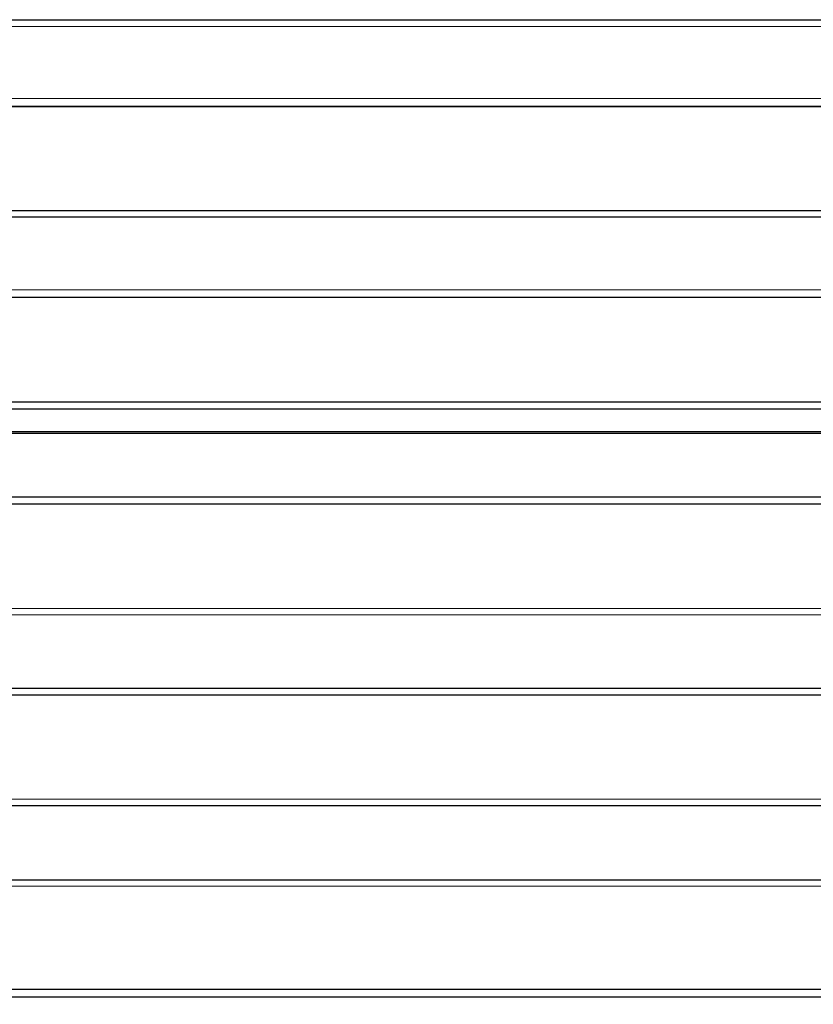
# Paper-space layout 'Sheet' of a CAD drawing. Header units: inches. Extents: x 0.2 to 10.8, y 0.2 to 8.3.
# Tile 281 of 545: x 5.894 to 6.114, y 4.091 to 4.364. Entities that reach past the tile are written whole.
import ezdxf

# ---------------------------------------------------------------- set-up
doc = ezdxf.new("R2010")
doc.units = ezdxf.units.IN
doc.header["$MEASUREMENT"] = 0
doc.layers.get('0').update_dxf_attribs({"lineweight": 5})
doc.styles.add('My Text', font='tahoma.ttf')
doc.dimstyles.new('My Dimension - mm [in] (ANSI)$0', dxfattribs={"dimtxt": 0.12, "dimasz": 0.09842519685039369, "dimexe": 0.125, "dimexo": 0.06299999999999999, "dimgap": 0.03149606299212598, "dimtad": 0, "dimlfac": 250, "dimzin": 4, "dimdsep": 46, "dimtxsty": 'My Text', "dimblk": 'Filled-1', "dimcen": 0.09, "dimclrd": 1, "dimclre": 1, "dimclrt": 1, "dimadec": 1, "dimazin": 1, "dimtfac": 1, "dimtofl": 0, "dimtmove": 0, "dimatfit": 3, "dimfxl": 1, "dimtolj": 1, "dimtzin": 4, "dimlwd": -1, "dimlwe": -1, "dimarcsym": 0})

# ---------------------------------------------------------------- blocks, each defined once
blk = doc.blocks.new('*D8')
at = {"color": 1, "true_color": 0xff0000}
for p, q in [((6.727077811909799, 4.262239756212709), (6.727077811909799, 3.3069249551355)), ((4.737050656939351, 4.189303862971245), (4.737050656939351, 3.3069249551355)), ((4.638625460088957, 3.4319249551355), (4.540200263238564, 3.4319249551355)), ((6.825503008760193, 3.4319249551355), (6.923928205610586, 3.4319249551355))]:
    blk.add_line(p, q, dxfattribs=at)
at = {"layer": 'Defpoints', "color": 0}
for p in [(6.727077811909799, 4.325239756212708), (4.737050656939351, 4.252303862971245), (6.727077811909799, 3.4319249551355)]:
    blk.add_point(p, dxfattribs=at)
at = {"color": 1, "true_color": 0xff0000, "insert": (5.732064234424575, 3.4319249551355), "char_height": 0.12, "attachment_point": 5, "style": 'My Text'}
blk.add_mtext('\\A1;497.51 mm [19.587 in]', dxfattribs=at)
blk = doc.blocks.new('Filled-1')

psp = doc.layouts.new('Sheet')

# ---------------------------------------------------------------- linework, layer by layer
at = {"color": 0, "linetype": 'ByBlock', "lineweight": -3}
for p, q in [((5.701310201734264, 4.363974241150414), (6.4823441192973, 4.363975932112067)), ((5.701310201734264, 4.362265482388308), (6.482346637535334, 4.361986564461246)), ((6.482455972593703, 4.341938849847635), (5.701310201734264, 4.342182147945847)), ((5.701310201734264, 4.339936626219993), (6.482441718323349, 4.33993035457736)), ((6.226182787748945, 4.339926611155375), (5.701310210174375, 4.339931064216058)), ((5.717217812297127, 4.311115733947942), (6.482577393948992, 4.311127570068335)), ((6.482595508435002, 4.309136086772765), (5.718709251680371, 4.309282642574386)), ((5.730151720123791, 4.289218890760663), (6.482655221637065, 4.289085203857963)), ((5.731073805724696, 4.287096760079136), (6.523943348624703, 4.28706089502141)), ((5.739571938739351, 4.258097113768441), (6.549818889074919, 4.258097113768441)), ((5.739839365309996, 4.256148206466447), (6.558534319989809, 4.256097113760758)), ((6.558624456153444, 4.249725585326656), (5.740720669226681, 4.249725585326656)), ((6.557750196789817, 4.249325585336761), (5.740775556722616, 4.249325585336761)), ((6.495739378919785, 4.229679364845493), (5.74083862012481, 4.229696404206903)), ((6.48272561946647, 4.231684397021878), (5.741027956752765, 4.231696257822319)), ((5.734862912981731, 4.200833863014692), (6.48267506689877, 4.200849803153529)), ((5.869033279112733, 4.199087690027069), (6.48269686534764, 4.199047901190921)), ((5.724580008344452, 4.178699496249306), (6.525408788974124, 4.178820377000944)), ((6.547328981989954, 4.176808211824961), (5.723435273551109, 4.176816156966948)), ((5.723897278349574, 4.14798438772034), (6.482531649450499, 4.148035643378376)), ((5.81917304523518, 4.146151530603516), (6.482545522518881, 4.146230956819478)), ((6.482441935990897, 4.123729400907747), (5.654049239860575, 4.123869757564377)), ((6.482451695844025, 4.125520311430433), (5.659292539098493, 4.125448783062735)), ((5.529310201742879, 4.095334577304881), (6.460529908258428, 4.095334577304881)), ((5.529310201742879, 4.093187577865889), (6.460529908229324, 4.093187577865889))]:
    psp.add_line(p, q, dxfattribs=at)

# ---------------------------------------------------------------- dimensions: what is measured, and where the dimension line sits
dim = psp.add_linear_dim(base=(6.727077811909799, 3.4319249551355), p1=(4.737050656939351, 4.252303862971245), p2=(6.727077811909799, 4.325239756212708), dimstyle='My Dimension - mm [in] (ANSI)$0', override={"dimpost": ' mm'})
dim.commit()
dim.dimension.update_dxf_attribs({"geometry": '*D8', "text_midpoint": (5.732064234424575, 3.4319249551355)})

doc.saveas('drawing.dxf')
